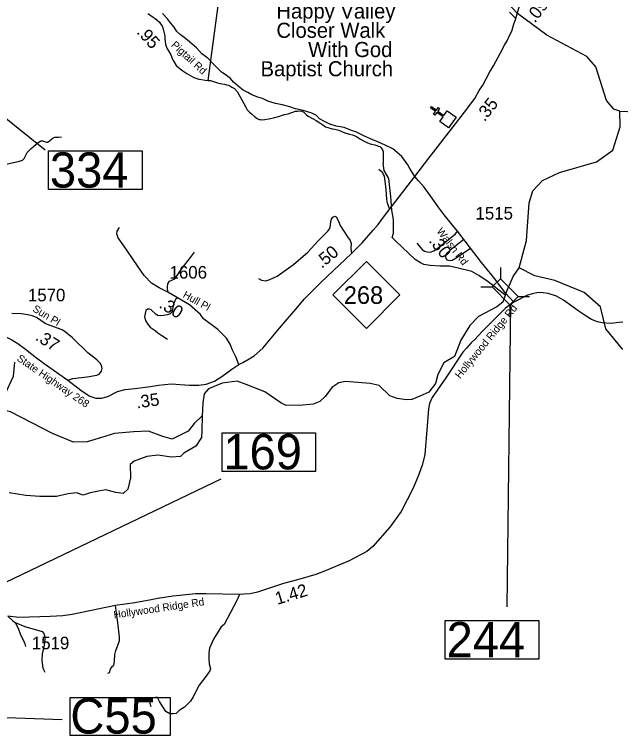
# Model space of a CAD drawing. Extents: x 1159738 to 1321356, y 736314 to 882035.
# Drawn here: x 1244087 to 1250107, y 821245 to 828411 of the extents above; entities that cross this region are included whole.
import ezdxf

# ---------------------------------------------------------------- set-up
doc = ezdxf.new("R2010")
doc.units = 0
for name, color, linetype in [('Exist Cultural Church CELL', 7, 'Continuous'), ('Exist Cultural Church Label', 7, 'Continuous'), ('Exist Hydrographic Creek Single Shore', 7, 'Continuous'), ('Exist Hydrographic Misc Water Feature', 7, 'Continuous'), ('Exist Road Non-System Type 51', 7, 'Continuous'), ('Exist Road Primary NC Attributed', 7, 'Continuous'), ('Exist Road Primary NC Label', 7, 'Continuous'), ('Exist Road Primary NC Mileage Hundredths English Label', 7, 'Continuous'), ('Exist Road Primary NC Shield CELL', 7, 'Continuous'), ('Exist Road Primary NC Shield Number Label', 7, 'Continuous'), ('Exist Road Primary US Structure Culvert Number Label', 7, 'Continuous'), ('Exist Road Secondary Mileage Hundredths English Label', 7, 'Continuous'), ('Exist Road Secondary Structure Standard Bridge CELL', 7, 'Continuous'), ('Exist Road Secondary Structure Standard Bridge Number Label', 7, 'Continuous'), ('Exist Road Secondary Type 41 Attributed', 7, 'Continuous'), ('Exist Road Secondary Type 51 Attributed', 7, 'Continuous'), ('Exist Road Secondary Type 51 Label', 7, 'Continuous'), ('Exist Road Secondary Type 51 Number Label', 7, 'Continuous')]:
    doc.layers.add(name, color=color, linetype=linetype)

msp = doc.modelspace()

# ---------------------------------------------------------------- linework, layer by layer
at = {"layer": 'Exist Cultural Church CELL'}
msp.add_lwpolyline([(1248310.7, 827347.1), (1248343.7, 827393.5), (1248281.7, 827437.7), (1248263.1, 827411.7), (1248250.1, 827421), (1248268.7, 827447), (1248219.8, 827481.9), (1248229.1, 827495), (1248278, 827460.1), (1248296.6, 827486.1), (1248309.6, 827476.8), (1248291, 827450.8), (1248353, 827406.6), (1248386.6, 827453.4), (1248473.3, 827391.6), (1248397.4, 827285.3)], close=True, dxfattribs=at)
at = {"layer": 'Exist Hydrographic Creek Single Shore'}
for points in [[(1250099.4, 827450.8), (1250325.9, 827441.1), (1250546.6, 827417.5), (1250878.7, 827499), (1251053.4, 827592.5)], [(1249100.4, 825891.8), (1249174.3, 826166.2), (1249200.4, 826539.8), (1249236.3, 826657.3), (1249331.4, 826760.4), (1249499.3, 826839.1), (1249869.3, 826946.5), (1250030.4, 827061.5), (1250103.4, 827293.1), (1250099.4, 827450.8)], [(1249041.3, 825808.2), (1249100.4, 825891.8)], [(1250129.5, 825080.1), (1249960.4, 825287), (1249907.4, 825504.8), (1249744.4, 825649.1), (1249455.3, 825766.6), (1249256.3, 825813.2), (1249100.4, 825891.8)], [(1248968, 825638.5), (1249041.3, 825808.2)], [(1248968, 825638.5), (1248938.7, 825552.5), (1248878.2, 825504.1), (1248695.3, 825409.6), (1248609.9, 825321.1), (1248521.5, 825174.7), (1248457.5, 825013), (1248350.8, 824949), (1248292.9, 824833.1), (1248268.5, 824744.6), (1248201.5, 824659.2), (1248113.1, 824616.5), (1248033.8, 824586), (1247982, 824582.9), (1247887.5, 824595.1), (1247814.3, 824622.6), (1247710.7, 824723.3), (1247619.2, 824744.6), (1247375.4, 824762.9), (1247308.3, 824750.7), (1247238.2, 824705), (1247177.2, 824619.5), (1247119.3, 824564.6), (1247055.3, 824537.2), (1246951.7, 824528), (1246787.1, 824525), (1246733.7, 824552.4), (1246575.2, 824662.2), (1246389.2, 824735.4), (1246300.8, 824765.9), (1246151.4, 824747.6), (1246014.3, 824689.7), (1245971.6, 824640.9), (1245959.4, 824552.4), (1245953.3, 824421.2), (1245947.2, 824277.9), (1245944.2, 824207.7), (1245889.3, 824122.3), (1245770.4, 824052.1), (1245735.1, 824020), (1245646.7, 824010.8), (1245512.6, 824032.2), (1245402.9, 824020), (1245277.9, 823971.2), (1245235.2, 823937.6), (1245241.3, 823806.4), (1245213.9, 823693.6), (1245168.2, 823650.9), (1245095, 823660), (1244994.4, 823687.5), (1244921.3, 823675.3), (1244838.9, 823657), (1244768.8, 823632.6), (1244704.8, 823657), (1244619.5, 823647.8), (1244506.7, 823620.4), (1244339, 823620.4), (1244201.9, 823629.5), (1244034.2, 823657)]]:
    msp.add_lwpolyline(points, dxfattribs=at)
at = {"layer": 'Exist Hydrographic Misc Water Feature'}
for points in [[(1246131.7, 828675.9), (1246007.4, 827755.7)], [(1250099.4, 827450.8), (1250041.4, 827468.4), (1249968.4, 827555.2), (1249860.3, 827888.9), (1249771.3, 827992.5), (1249376.3, 828203.9), (1249082.4, 828419.9), (1248916.6, 828600.3)], [(1245412.1, 828419.5), (1245431.8, 828407), (1245465.2, 828384.1), (1245484.9, 828369.6), (1245506.4, 828353), (1245528, 828334.4), (1245539.6, 828318.1), (1245553, 828297.7), (1245564.3, 828265.5), (1245575.1, 828225.2), (1245580.6, 828197), (1245581.8, 828168.9), (1245585.2, 828144.9), (1245586.4, 828114.8), (1245601.4, 828076.4), (1245616.7, 828048), (1245641.7, 828009.3), (1245658.7, 827966.8), (1245670.1, 827942.5), (1245695, 827903.9), (1245749.9, 827858.4), (1245801, 827825), (1245870, 827783.2), (1245889.9, 827776.8), (1245917.7, 827768), (1245945.7, 827765.3), (1245981.5, 827758.4), (1246007.4, 827755.7), (1246035.3, 827753), (1246075.1, 827741.9), (1246104.8, 827731.2), (1246146.5, 827720.1), (1246174.5, 827717.3), (1246194.4, 827712.9), (1246212.3, 827708.4), (1246226.2, 827700), (1246247.8, 827689.4), (1246271.5, 827674.8), (1246298.8, 827646.1), (1246344.7, 827562.8), (1246384.8, 827489.8), (1246400.2, 827463.3), (1246423.5, 827440.7), (1246443, 827422.2), (1246472.4, 827395.5), (1246484.1, 827387.2), (1246498, 827376.8), (1246517.8, 827368.3), (1246531.7, 827365.9), (1246555.7, 827363.3), (1246632.1, 827377.4), (1246660.2, 827382.6), (1246708.7, 827397.4), (1246769.2, 827415.8), (1246805.5, 827424.9), (1246833.6, 827434.2), (1246851.8, 827439.8), (1246878, 827449), (1246898.1, 827450.6), (1246918.2, 827452), (1246942.2, 827449.3), (1246960, 827438.9), (1246989.3, 827414.2), (1247005, 827401.7), (1247046.4, 827378.6), (1247083.8, 827355.7), (1247121.2, 827332.7), (1247150.9, 827313.9), (1247178.3, 827295.2), (1247200.1, 827286.6), (1247241.8, 827273.6), (1247269.8, 827270.8), (1247307.5, 827261.9), (1247351.1, 827242.7), (1247378.8, 827232), (1247414.6, 827221.1), (1247446.4, 827214.2), (1247484, 827197.2), (1247523.3, 827172.2), (1247554.9, 827155.3), (1247594.5, 827136.4), (1247620.2, 827125.7), (1247638.2, 827121.2), (1247666, 827114.5), (1247687.8, 827107.9), (1247703.7, 827103.5), (1247715.6, 827097.2), (1247725.3, 827088.9), (1247737.1, 827076.6), (1247742.8, 827066.5), (1247748.3, 827046.4), (1247749.4, 827014.3), (1247748.7, 826986.3), (1247747.9, 826952.3), (1247749.3, 826930.2)], [(1248957.2, 825625.1), (1248792.6, 825753.2), (1248698.1, 825817.2), (1248631.1, 825856.9), (1248493.9, 825890.5), (1248408.6, 825908.8), (1248311, 825908.8), (1248216.5, 825914.9), (1248152.5, 825927.1), (1248119, 825942.3), (1248067.1, 825975.9), (1247875.1, 826158.9), (1247838.5, 826195.5), (1247850.7, 826238.2), (1247850.7, 826372.4), (1247835.5, 826467), (1247824, 826602.4), (1247805.7, 826779.4), (1247760, 826861.7), (1247749.3, 826930.2)], [(1245953.3, 824421.2), (1245871.6, 824345.4), (1245812.6, 824270.6), (1245726, 824227.3), (1245655.2, 824191.8), (1245560.7, 824215.5), (1245419, 824270.6), (1245269.4, 824262.7), (1245080.5, 824247), (1244950.6, 824207.6), (1244809, 824164.3), (1244675.1, 824160.3), (1244466.5, 824247), (1244049.3, 824463.6), (1243966.7, 824483.3), (1243939.1, 824542.4), (1243990.3, 824625.1), (1244076.9, 824818.1), (1244092.6, 824955.9)]]:
    msp.add_lwpolyline(points, dxfattribs=at)
at = {"layer": 'Exist Road Non-System Type 51'}
for points in [[(1243927.5, 826907.5), (1244138.8, 826951.8), (1244167.2, 826961.6), (1244182.4, 826981.2), (1244214.4, 827038.2), (1244253.5, 827079.1), (1244323.8, 827137), (1244351.1, 827153.5), (1244368.9, 827154.4), (1244386.7, 827147.3), (1244407.2, 827142), (1244419.6, 827142), (1244439.2, 827157.1), (1244473, 827183.8), (1244489.9, 827190), (1244524.6, 827192.7), (1244553.9, 827195.4)], [(1247814.4, 826469.1), (1247805.9, 826498.5), (1247793.6, 826536.6), (1247786.2, 826574.7), (1247780.1, 826672.9), (1247767.8, 826752.7), (1247761.7, 826804.3), (1247754.3, 826821.5), (1247744.5, 826837.5), (1247731, 826851), (1247706.5, 826871.8)], [(1246511.6, 825788), (1246541.1, 825769.7), (1246583.2, 825765.5), (1246623.8, 825776.8), (1246698.2, 825809.1), (1246859.6, 825927), (1247002.7, 826047.8), (1247105.2, 826162.9), (1247199.2, 826257), (1247218.5, 826284.4), (1247225.5, 826318.1), (1247229.7, 826354.6), (1247235.3, 826375.7), (1247249.4, 826398.1), (1247269, 826406.6), (1247281.6, 826399.6), (1247302.7, 826363), (1247320.9, 826313.9), (1247351.8, 826266.1), (1247395.3, 826200.1), (1247420.6, 826165), (1247430.4, 826135.6), (1247429, 826085), (1247436, 826034.4)], [(1245195.6, 826077.5), (1245116.6, 826189.7), (1245105.5, 826230.2), (1245106.9, 826258.2), (1245132.2, 826294.7)], [(1248082.1, 826137.3), (1248136.8, 826074.1), (1248160.7, 826057.2), (1248185.9, 826051.6), (1248215.4, 826047.4), (1248253.3, 826061.4), (1248308, 826100.8), (1248468, 826231.3), (1248489, 826256.6)], [(1248549.2, 826174.1), (1248503.8, 826138.5), (1248415.5, 826068.5), (1248379.9, 826036.6), (1248370.1, 826019.4), (1248367.6, 826003.4), (1248371.3, 825986.2), (1248381.1, 825973.9), (1248398.3, 825967.8), (1248414.2, 825965.3), (1248433.9, 825967.8), (1248475.6, 825991.1), (1248616.7, 826086.9)], [(1245610.5, 825650.5), (1245607.7, 825701), (1245610.5, 825734.7), (1245626, 825760), (1245649.8, 825771.2), (1245679.3, 825782.5), (1245752.3, 825889.2), (1245835.1, 825997.3), (1245875.7, 826047.9)], [(1245704.5, 825591.6), (1245687.6, 825578), (1245679.6, 825564.4), (1245670.6, 825539.5), (1245660.4, 825502.1), (1245658.1, 825474.9), (1245649.1, 825452.2), (1245633.2, 825436.4), (1245606.1, 825426.2), (1245566.5, 825418.3), (1245533.6, 825416), (1245512.1, 825418.3), (1245495.1, 825430.7), (1245446.5, 825474.9), (1245429.5, 825483.9), (1245410.3, 825482.8), (1245393.3, 825469.2), (1245378.6, 825410.3), (1245382, 825392.2), (1245392.1, 825363.9), (1245418.2, 825324.2), (1245435.2, 825305), (1245483.8, 825269.9), (1245509.9, 825248.3), (1245551.7, 825220), (1245608.1, 825184.3)], [(1246323.8, 822645.5), (1246297.3, 822588.5), (1246170, 822350.5), (1246139.8, 822325.3), (1246114.7, 822283.4), (1246064.4, 822203), (1246026.1, 822113.1), (1246017.7, 822064.5), (1246017.7, 822009.2), (1246021, 821957.2), (1246034.4, 821908.6), (1246029.4, 821888.5), (1245989.2, 821831.5), (1245922.2, 821746), (1245863.8, 821631.3), (1245835.3, 821586), (1245775, 821527.3), (1245724.7, 821493.8), (1245692.9, 821463.6), (1245664.4, 821460.3), (1245630.9, 821461.9), (1245592.4, 821483.7), (1245567.2, 821520.6), (1245528.7, 821584.3), (1245506.9, 821622.9), (1245488.5, 821624.6), (1245456.7, 821619.5), (1245436.6, 821597.7), (1245433.2, 821567.6), (1245441.6, 821534)], [(1245015.8, 821866.7), (1245031.5, 821872.8), (1245041.1, 821905.4), (1245059.2, 821932), (1245073.7, 821946.5), (1245082.2, 821981.6), (1245084.6, 822050.5), (1245095.5, 822091.6), (1245129.3, 822187), (1245129.3, 822223.3), (1245114.8, 822369.6), (1245099.1, 822486.1), (1245091.8, 822536.9)], [(1244021.2, 822430.7), (1244068.4, 822388.3), (1244093.8, 822369), (1244191.5, 822330.7), (1244364.2, 822278.7), (1244379.9, 822260.6), (1244386, 822238.9), (1244390.8, 822202.6), (1244382.4, 822142.2), (1244361.8, 822056.3), (1244360.6, 821991.1), (1244370.3, 821914.9), (1244388.4, 821873.8)], [(1244093.8, 822369), (1244125.1, 822312.6), (1244148, 822244.9), (1244175.8, 822191.7), (1244191.5, 822156.7), (1244198.8, 822128.9)]]:
    msp.add_lwpolyline(points, dxfattribs=at)
at = {"layer": 'Exist Road Primary NC Attributed'}
for points in [[(1249066.1, 828370.6), (1249096.6, 828473.1), (1249122.9, 828554.8), (1249158.9, 828607.7), (1249200.4, 828649.3), (1249237.2, 828676.5), (1249323.5, 828720.8)], [(1248064.9, 826799.9), (1248204.5, 826982.3), (1248466.5, 827325.3), (1248558.5, 827438.6), (1248659.5, 827577.1), (1248703.4, 827653.8), (1248740.7, 827709.7), (1248808.5, 827840.4), (1248844.8, 827900.6), (1248915.4, 828029.4), (1248954.3, 828106.7), (1248981.2, 828148.5), (1249003.3, 828201.1), (1249026.1, 828243.6), (1249043.9, 828302.8), (1249066.1, 828370.6)], [(1246315.6, 824933), (1246355.8, 824953.6), (1246419.4, 824989.6), (1246467.9, 825018.7), (1246554.9, 825093.6), (1246718.2, 825294.4), (1246900.8, 825505.9), (1246966.2, 825581.6), (1247131.5, 825746.3), (1247436, 826034.4), (1247539.4, 826141.8), (1247651.3, 826267.5), (1247698.9, 826323.9), (1247754.1, 826395.6), (1248064.9, 826799.9)], [(1243445.3, 825134.1), (1243647.3, 825172.1), (1243830.7, 825216.7), (1243889.1, 825221.8), (1243919.7, 825222.8), (1243960, 825218.9), (1244014.4, 825202.5), (1244060.1, 825178.3), (1244121.3, 825142.1), (1244198.1, 825083.3), (1244307.7, 825000.1), (1244382.2, 824943.6), (1244617.5, 824777.2)], [(1244617.5, 824777.2), (1244648.7, 824752.8), (1244702.8, 824710.8), (1244760.1, 824667.7), (1244834.8, 824619.3), (1244897.1, 824598.5), (1244951.1, 824597.1), (1245013.4, 824615.1), (1245112.5, 824663.6), (1245185.9, 824685.7), (1245282.8, 824695.4), (1245440.1, 824713.8), (1245519.2, 824727.3), (1245643.3, 824741), (1245826, 824727.2), (1245918.8, 824728.6), (1245990.7, 824736.9), (1246073.8, 824767.3), (1246148.5, 824813.1), (1246245.4, 824886.5), (1246315.6, 824933)]]:
    msp.add_lwpolyline(points, dxfattribs=at)
at = {"layer": 'Exist Road Primary NC Shield CELL'}
msp.add_lwpolyline([(1247249.4, 825624.7), (1247582.4, 825957.7), (1247915.4, 825624.7), (1247582.4, 825291.7)], close=True, dxfattribs=at)
at = {"layer": 'Exist Road Primary US Structure Culvert Number Label'}
msp.add_line((1241392.3, 821521.6), (1244560.9, 821406.4), dxfattribs=at)
msp.add_lwpolyline([(1244639.3, 821625.1), (1245634.7, 821625.1), (1245634.7, 821245.3), (1244639.3, 821245.3)], close=True, dxfattribs=at)
at = {"layer": 'Exist Road Secondary Structure Standard Bridge CELL'}
for p, q in [((1248915, 825897.4), (1248914.7, 825784.3)), ((1248719.3, 825703.1), (1248832.5, 825702.7)), ((1249088.9, 825608), (1249202.1, 825607.6)), ((1249008.6, 825528.2), (1249008.2, 825415.1))]:
    msp.add_line(p, q, dxfattribs=at)
msp.add_lwpolyline([(1248914.7, 825784.3), (1249089.3, 825608.4), (1249007.2, 825526.8), (1248832.5, 825702.7)], close=True, dxfattribs=at)
at = {"layer": 'Exist Road Secondary Structure Standard Bridge Number Label'}
for p, q in [((1241990.3, 828987.8), (1244392.5, 827066.1)), ((1249012.9, 825539.5), (1248976.6, 822523)), ((1243775.1, 822662.4), (1246140.7, 823797.9))]:
    msp.add_line(p, q, dxfattribs=at)
for points in [[(1244426.9, 827054.9), (1245355.9, 827054.9), (1245355.9, 826670.8), (1244426.9, 826670.8)], [(1246149.3, 824254.9), (1247078.3, 824254.9), (1247078.3, 823870.8), (1246149.3, 823870.8)], [(1248366.7, 822387.9), (1249295.7, 822387.9), (1249295.7, 822003.8), (1248366.7, 822003.8)]]:
    msp.add_lwpolyline(points, close=True, dxfattribs=at)
at = {"layer": 'Exist Road Secondary Type 41 Attributed'}
for points in [[(1248064.9, 826799.9), (1248012.9, 826879.8), (1247994.3, 826917.1), (1247936, 826999.1), (1247887.5, 827039.3), (1247844, 827075.8), (1247761.7, 827114.3), (1247708.4, 827137.6), (1247622.7, 827173.4), (1247563.6, 827200.8), (1247477.2, 827242.9), (1247433.7, 827259.3), (1247362.4, 827287.8), (1247282.3, 827300.5), (1247221.2, 827320.9), (1247165.3, 827346.4), (1247117.8, 827375.2), (1247086.7, 827406.7), (1247042.6, 827428.8), (1246987.4, 827447.5), (1246954.4, 827455.9), (1246878.1, 827472.9), (1246821.1, 827492.3), (1246745.7, 827514.3), (1246679.8, 827527.2), (1246603.5, 827549.3), (1246550.8, 827575.6), (1246503.3, 827588.7), (1246445.9, 827613.7), (1246406.4, 827635.9), (1246359, 827659.8), (1246308.5, 827698.5), (1246262.8, 827739.3), (1246232.8, 827774.4), (1246179.9, 827813.1), (1246142.6, 827838.4), (1246097.3, 827884.2), (1246056.6, 827924.9), (1246007.5, 827976.2), (1245948.8, 828019.2), (1245895.6, 828077.6), (1245824.4, 828138.6), (1245787.1, 828172.6), (1245732.8, 828213.3), (1245701.5, 828242.7), (1245674.5, 828284.2), (1245637.9, 828327), (1245609, 828367.8), (1245558.4, 828421.5)], [(1248968, 825638.5), (1248843.6, 825801.2), (1248725.8, 825944.9), (1248489, 826256.6), (1248423.3, 826335.1), (1248355.1, 826418.8), (1248295.8, 826498.6), (1248241.5, 826576.6), (1248155.9, 826693.8), (1248101.6, 826757.1), (1248064.9, 826799.9)], [(1249046.7, 825553.5), (1248968, 825638.5)]]:
    msp.add_lwpolyline(points, dxfattribs=at)
at = {"layer": 'Exist Road Secondary Type 51 Attributed'}
for points in [[(1249066.1, 828370.6), (1249002.6, 828434.9)], [(1246315.6, 824933), (1246287.9, 825003.7), (1246253.3, 825074.3), (1246230.8, 825135.4), (1246194.2, 825195.7), (1246108.4, 825280.2), (1245964.5, 825386.8), (1245936.8, 825429.8), (1245827.4, 825524), (1245610.5, 825650.5), (1245526.1, 825695), (1245449.7, 825741.9), (1245375.7, 825818.4), (1245272.1, 825966.5), (1245195.6, 826077.5)], [(1250129.3, 825353.1), (1250093.9, 825348.6), (1250007.9, 825339.2), (1249925.7, 825345.9), (1249877.4, 825355.6), (1249819.4, 825378.5), (1249754.2, 825419.6), (1249707, 825452.5), (1249622.6, 825511.5), (1249540.4, 825570.7), (1249470.7, 825611.6), (1249387.4, 825638.1), (1249337.8, 825645.4), (1249289.5, 825646.6), (1249234, 825635.7), (1249183.2, 825621.2), (1249046.7, 825553.5)], [(1249046.7, 825553.5), (1248965.2, 825491), (1248740.7, 825266.4), (1248691, 825214.5), (1248661.9, 825182.9), (1248622.9, 825146.5), (1248577.1, 825094), (1248541.4, 825054.3), (1248372.5, 824800.4), (1248235, 824606.3), (1248209.6, 824545.8), (1248199.9, 824492.6), (1248187.1, 824323.7), (1248163.8, 824039.2), (1248138.5, 823941.6), (1248104.7, 823840.1), (1248046.7, 823702.3), (1247929.5, 823472.7), (1247816.2, 823315.1), (1247645.9, 823125.4), (1247585.8, 823074.9), (1247410.7, 822983), (1247166.1, 822878.3), (1247081.6, 822845.7), (1246899.2, 822792.5), (1246760.7, 822755.2), (1246501, 822671.8), (1246428.5, 822653.7), (1246365.7, 822648.9), (1246323.8, 822645.5), (1245989.2, 822654), (1245885.3, 822654), (1245730.2, 822637.3), (1245660.4, 822631.3), (1245535.8, 822611.7), (1245527.7, 822610.9), (1245444.3, 822594.7), (1245283.3, 822565.8), (1245091.8, 822536.9), (1244660.8, 822449.9), (1244567.1, 822436.7), (1244443.9, 822427), (1244129.9, 822417.4), (1244021.2, 822430.7)], [(1244617.5, 824777.2), (1244668.3, 824792.5), (1244808.4, 824809.9), (1244907.3, 824826.4), (1244928.7, 824837.1), (1244951, 824865.1), (1244957.6, 824892.3), (1244952.6, 824922.9), (1244940.2, 824946), (1244904.8, 824977.3), (1244815.9, 825048.6), (1244662.6, 825197.1), (1244595.9, 825254.8), (1244562.1, 825275.4), (1244514.3, 825295.2), (1244415.6, 825330.4), (1244394.2, 825341.1), (1244307.2, 825398.7), (1244263.3, 825417.7), (1244219.6, 825427.6), (1244153, 825435), (1244060.7, 825439.1)]]:
    msp.add_lwpolyline(points, dxfattribs=at)

# ---------------------------------------------------------------- texts
at = {"layer": 'Exist Cultural Church Label'}
for s, p in [('Happy Valley', (1246689.3, 828369.7)), ('Closer Walk ', (1246689.3, 828178.7)), ('With God', (1247004.4, 827987.6)), ('Baptist Church', (1246531.8, 827796.6))]:
    msp.add_text(s, height=150, dxfattribs=at).set_placement(p)
at = {"layer": 'Exist Road Primary NC Label'}
msp.add_text('State Highway 268', height=75, rotation=325.41556, dxfattribs=at).set_placement((1244104.8, 824977.4))
at = {"layer": 'Exist Road Primary NC Mileage Hundredths English Label'}
for s, rotation, p in [('.09', 52.83656, (1249256.3, 828319.6)), ('.35', 52.16828, (1248756.7, 827338.2)), ('.50', 39.73913, (1247139.6, 825881.9)), ('.35', 7.88556, (1245303.5, 824495.6))]:
    msp.add_text(s, height=125, rotation=rotation, dxfattribs=at).set_placement(p)
at = {"layer": 'Exist Road Primary NC Shield Number Label'}
msp.add_text('268', height=175, dxfattribs=at).set_placement((1247358.5, 825535))
at = {"layer": 'Exist Road Primary US Structure Culvert Number Label'}
msp.add_text('C55', height=350, dxfattribs=at).set_placement((1244642.6, 821265.1))
at = {"layer": 'Exist Road Secondary Mileage Hundredths English Label'}
for s, rotation, p in [('.95', 312.37839, (1245295.3, 828229.8)), ('.30', 307.90451, (1248196.8, 826159.1)), ('.30', 328.60764, (1245515.1, 825503.5)), ('.37', 327.50907, (1244286.2, 825181.9)), ('1.42', 16.82198, (1246697.8, 822543.6))]:
    msp.add_text(s, height=125, rotation=rotation, dxfattribs=at).set_placement(p)
at = {"layer": 'Exist Road Secondary Structure Standard Bridge Number Label'}
for s, p in [('334', (1244439.5, 826690.6)), ('169', (1246161.8, 823890.5)), ('244', (1248379.2, 822023.6))]:
    msp.add_text(s, height=350, dxfattribs=at).set_placement(p)
at = {"layer": 'Exist Road Secondary Type 51 Label'}
for s, rotation, p in [('Pigtail Rd', 317.37046, (1245638.8, 828099.3)), ('Walsh Rd', 307.4932, (1248275.7, 826255.6)), ('Hull Pl', 330.75246, (1245753.5, 825603.9)), ('Sun Pl', 328.72565, (1244260.8, 825466.3)), ('Hollywood Ridge Rd', 50.78803, (1248513.1, 824786.2)), ('Hollywood Ridge Rd', 8.43703, (1245077.7, 822407.5))]:
    msp.add_text(s, height=75, rotation=rotation, dxfattribs=at).set_placement(p)
at = {"layer": 'Exist Road Secondary Type 51 Number Label'}
for s, p in [('1515', (1248666.5, 826373.3)), ('1606', (1245627.9, 825786.4)), ('1570', (1244221.3, 825560.2)), ('1519', (1244260.6, 822102.6))]:
    msp.add_text(s, height=125, dxfattribs=at).set_placement(p)

doc.saveas('drawing.dxf')
